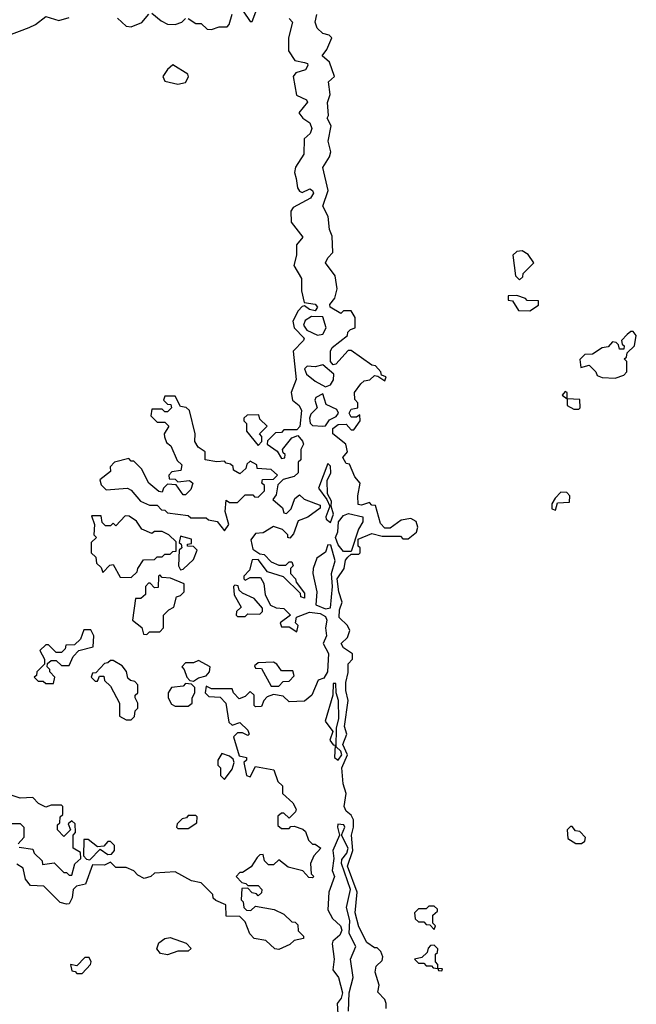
# Model space of a CAD drawing. Extents: x 2769579 to 2883812, y 684207 to 828660.
# Tile 484 of 505: x 2837644 to 2840027, y 813361 to 817165. Entities that reach past the tile are written whole.
import ezdxf

# ---------------------------------------------------------------- set-up
doc = ezdxf.new("R2010")
doc.units = 0

msp = doc.modelspace()

# ---------------------------------------------------------------- linework, layer by layer
at = {"layer": '0CON02XD'}
for points in [[(2837595, 817102.5), (2837680, 817135), (2837705, 817146.2), (2837745, 817177.5), (2837795, 817161.2), (2837835, 817173.8)], [(2838021.3, 817171.3), (2838055, 817140), (2838075, 817136.7), (2838115.8, 817154.2), (2838143.4, 817186.6)], [(2838155, 817190), (2838190, 817160), (2838215, 817148), (2838245, 817146.7), (2838270, 817155), (2838285, 817170)], [(2838295, 817170), (2838325, 817150), (2838345, 817150), (2838368.3, 817128.3), (2838385, 817127.5), (2838415, 817137.5), (2838445, 817137.5), (2838453.6, 817146.4), (2838464.3, 817185.7)], [(2838507.4, 817197.4), (2838535, 817157.5), (2838541.7, 817158.3), (2838556.2, 817195)], [(2839060, 813345), (2839060, 813365), (2839055, 813380), (2839028.3, 813408.3), (2839032.5, 813435), (2839017.5, 813485), (2839021.7, 813508.3), (2839045, 813530), (2839047.5, 813545), (2839040, 813565), (2839025, 813580), (2839015, 813580), (2838985, 813600), (2838955, 813660), (2838940, 813715), (2838947.5, 813795), (2838910.5, 813895), (2838931.5, 813955), (2838926, 814015), (2838934.2, 814045), (2838933.9, 814073.9), (2838925, 814092.5), (2838905, 814107.5), (2838898, 814125), (2838906, 814175), (2838893.6, 814213.6), (2838888.9, 814275), (2838910, 814325), (2838893.1, 814365), (2838908, 814405), (2838899.2, 814435), (2838913.3, 814535), (2838903.9, 814573.9), (2838904, 814605), (2838913.6, 814643.6), (2838913.6, 814676.4), (2838930, 814695), (2838930, 814715), (2838895, 814738.8), (2838886.2, 814755), (2838911.2, 814778.8), (2838920, 814805), (2838910, 814825), (2838878, 814855), (2838879.2, 814885), (2838890, 814915), (2838876.7, 814955), (2838870, 815005), (2838897.5, 815045), (2838903, 815077), (2838911.7, 815088.3), (2838925, 815100), (2838955, 815100), (2838960, 815105), (2838960, 815125), (2838951.7, 815131.7), (2838951.7, 815158.3), (2839005, 815180), (2839045, 815170), (2839115, 815170), (2839125, 815160), (2839145, 815160), (2839177.5, 815185), (2839182.5, 815205), (2839176.4, 815226.4), (2839155, 815237.5), (2839118.3, 815231.7), (2839075, 815200), (2839055, 815200), (2839038.3, 815218.3), (2839018.3, 815288.3), (2839005, 815290), (2838995, 815300), (2838965, 815290), (2838951.7, 815291.7), (2838950, 815325), (2838960, 815375), (2838939.3, 815399.3), (2838918.3, 815448.3), (2838905, 815450), (2838893, 815473), (2838910, 815495), (2838903.8, 815525), (2838854.4, 815565), (2838854.5, 815585.5), (2838875, 815601.2), (2838905, 815602.5), (2838925, 815580), (2838935, 815580), (2838960, 815615), (2838958.3, 815638.3), (2838945, 815630), (2838925, 815630), (2838917.5, 815645), (2838925, 815660), (2838950, 815665), (2838950, 815685), (2838938.3, 815698.3), (2838937.5, 815725), (2838961.7, 815758.3), (2838975, 815770), (2838997, 815773), (2839015, 815790), (2839028.3, 815788.3), (2839055, 815770), (2839060, 815785), (2839041.7, 815791.7), (2839040, 815805), (2839018.3, 815828.3), (2839005, 815830), (2838925, 815886.7), (2838913.6, 815886.4), (2838865, 815833.8), (2838855, 815832), (2838844.5, 815844.5), (2838844.4, 815885), (2838851.8, 815898.2), (2838910, 815945), (2838911.7, 815958.3), (2838921.7, 815968.3), (2838940, 815975), (2838940, 816015), (2838925, 816040), (2838895, 816040), (2838885, 816030), (2838843.8, 816055), (2838842, 816065), (2838861.2, 816088.8), (2838871.2, 816125), (2838863.3, 816175), (2838825.8, 816225), (2838834.2, 816245), (2838854.3, 816265.7), (2838851.2, 816328.8), (2838841.2, 816355), (2838836.2, 816405), (2838815.8, 816445), (2838836.2, 816505), (2838815.7, 816594.3), (2838841.2, 816635), (2838846.7, 816655), (2838836.2, 816695), (2838847.5, 816755), (2838832.5, 816785), (2838837.5, 816795), (2838833.8, 816845), (2838843.6, 816876.4), (2838837.5, 816925), (2838860, 816945), (2838840.8, 817000.8), (2838813.3, 817025), (2838830.7, 817049.3), (2838850, 817095), (2838840, 817105), (2838815, 817111.2), (2838792.8, 817132.8), (2838785.6, 817155), (2838792, 817185)], [(2838685, 817170), (2838697.5, 817155), (2838682.5, 817095), (2838682.5, 817045), (2838707, 817007), (2838745, 817000), (2838755.6, 816995.6), (2838757.3, 816987.3), (2838748.9, 816971.1), (2838710.3, 816959.7), (2838701.2, 816945), (2838713.9, 816873.9), (2838752.5, 816855), (2838755.9, 816845.9), (2838722.5, 816805), (2838737.5, 816785), (2838765, 816766.7), (2838772.9, 816745), (2838765.8, 816725), (2838743.3, 816705), (2838741.2, 816645), (2838710, 816595), (2838706.2, 816575), (2838712, 816552), (2838716.7, 816515), (2838725, 816502.5), (2838735, 816497.5), (2838765, 816512), (2838775.5, 816505.5), (2838778.6, 816495), (2838768, 816475), (2838701.2, 816438.8), (2838691.2, 816425), (2838693, 816383), (2838737.5, 816325), (2838713.3, 816295), (2838713.8, 816255), (2838703.8, 816215), (2838732.5, 816165), (2838733, 816117), (2838743, 816073), (2838785, 816065.6), (2838794, 816055), (2838785, 816040.6), (2838763.3, 816045), (2838745, 816060), (2838735, 816057.5), (2838719.3, 816040.7), (2838699.3, 816000.7), (2838704.2, 815974.2), (2838742.5, 815935), (2838740, 815925), (2838700, 815885), (2838712.5, 815775), (2838692.5, 815725), (2838697.5, 815695), (2838723.9, 815673.9), (2838733.3, 815655), (2838727, 815593), (2838715, 815580), (2838665, 815580), (2838655, 815570), (2838631.7, 815568.3), (2838601.7, 815538.3), (2838600, 815525), (2838638.3, 815498.3), (2838655, 815470), (2838668.3, 815471.7), (2838670, 815485), (2838661.7, 815491.7), (2838660, 815505), (2838695, 815550), (2838718.3, 815558.3), (2838737, 815537), (2838740, 815525), (2838730, 815505), (2838730, 815465), (2838720, 815455), (2838720, 815415), (2838705, 815400), (2838661.7, 815388.3), (2838641.7, 815368.3), (2838635, 815330), (2838621.7, 815311.7), (2838659.3, 815279.3), (2838665, 815260), (2838675, 815257.5), (2838692.5, 815275), (2838707.5, 815315), (2838725, 815330), (2838743, 815313), (2838786.4, 815296.4), (2838805, 815290), (2838805, 815277.5), (2838756.7, 815243.3), (2838720.5, 815229.5), (2838701.7, 815178.3), (2838688.3, 815161.7), (2838680, 815165), (2838680, 815175), (2838660, 815195), (2838625, 815207.5), (2838585, 815182.5), (2838555, 815180), (2838537.5, 815155), (2838545, 815120), (2838571.7, 815101.7), (2838588.3, 815098.3), (2838615, 815070), (2838645, 815057.5), (2838671.7, 815058.3), (2838685, 815070), (2838695, 815070), (2838700, 815055), (2838690, 815045), (2838690, 815025), (2838710, 815005), (2838711.7, 814991.7), (2838745, 814950), (2838745, 814930), (2838730, 814935), (2838728.3, 814948.3), (2838663, 815013), (2838601.7, 815031.7), (2838565, 815080), (2838541.7, 815078.3), (2838531.7, 815038.3), (2838510, 815015), (2838510, 815005), (2838515, 815000), (2838535, 815010), (2838575, 815010), (2838587, 814987), (2838593, 814943), (2838613.6, 814903.6), (2838635, 814892.5), (2838665, 814890), (2838690, 814865), (2838650, 814835), (2838655, 814820), (2838685, 814820), (2838715, 814800), (2838720, 814825), (2838710, 814835), (2838713, 814857), (2838764, 814876), (2838805, 814871.1), (2838825, 814860), (2838831.1, 814845), (2838825.7, 814815), (2838828.9, 814785), (2838816.2, 814755), (2838837, 814717), (2838833.1, 814645), (2838818.6, 814621.4), (2838797, 814613), (2838772.5, 814555), (2838745, 814532.5), (2838685, 814530), (2838661.7, 814551.7), (2838625, 814557.5), (2838600.7, 814549.3), (2838587.5, 814535), (2838578.3, 814511.7), (2838555, 814510), (2838550, 814515), (2838550, 814555), (2838535, 814570), (2838515, 814550), (2838491.7, 814541.7), (2838470, 814565), (2838465, 814580), (2838385, 814580), (2838365, 814590), (2838360, 814565), (2838375, 814550), (2838418.3, 814548.3), (2838440, 814525), (2838451.7, 814451.7), (2838465, 814440), (2838495, 814450), (2838525, 814420), (2838530, 814405), (2838525, 814400), (2838505, 814410), (2838485, 814410), (2838470, 814395), (2838491.7, 814321.7), (2838520, 814315), (2838520, 814305), (2838510, 814295), (2838520, 814245), (2838535, 814240), (2838555, 814280), (2838626.4, 814266.4), (2838641.7, 814221.7), (2838660, 814205), (2838660, 814175), (2838699.3, 814139.3), (2838712.5, 814115), (2838710, 814105), (2838685, 814080), (2838665, 814100), (2838655, 814100), (2838641.7, 814088.3), (2838641.7, 814051.7), (2838655, 814040), (2838685, 814040), (2838691.7, 814048.3), (2838705, 814050), (2838738.3, 814038.3), (2838748.3, 814028.3), (2838760, 813995), (2838775, 813980), (2838785, 813980), (2838807.5, 813965), (2838780, 813935), (2838767.5, 813905), (2838770, 813865), (2838780, 813855), (2838775, 813850), (2838761.7, 813851.7), (2838737.5, 813877.5), (2838681.2, 813891.2), (2838645, 813920), (2838625, 813900), (2838605, 813900), (2838590, 813915), (2838585, 813940), (2838571.7, 813938.3), (2838561.7, 813928.3), (2838538.3, 813891.7), (2838505, 813870), (2838495, 813870), (2838480, 813855), (2838501.7, 813831.7), (2838518.3, 813828.3), (2838525, 813820), (2838565, 813820), (2838580, 813805), (2838578.3, 813791.7), (2838565, 813780), (2838558.3, 813788.3), (2838541.7, 813791.7), (2838525, 813810), (2838501.7, 813808.3), (2838500, 813765), (2838507, 813757), (2838510, 813735), (2838520, 813725), (2838537, 813723), (2838555, 813740), (2838627, 813727), (2838665, 813710), (2838695, 813680), (2838708.3, 813678.3), (2838718.3, 813668.3), (2838720, 813645), (2838740, 813625), (2838740, 813615), (2838705, 813607.5), (2838688.3, 813591.7), (2838645, 813572.5)], [(2838255, 816916.2), (2838285, 816922.5), (2838296.4, 816943.6), (2838293.3, 816955), (2838235, 816990), (2838215, 816972.5), (2838197.5, 816945), (2838205, 816927.5), (2838255, 816916.2)], [(2839575, 816160), (2839588.3, 816171.7), (2839590, 816185), (2839630, 816225), (2839608.3, 816258.3), (2839585, 816272.5), (2839565, 816270), (2839550, 816255), (2839560, 816175), (2839575, 816160)], [(2839615, 816040), (2839648.3, 816061.7), (2839648.3, 816078.3), (2839605, 816080), (2839598.3, 816088.3), (2839565, 816100), (2839531.7, 816098.3), (2839531.7, 816081.7), (2839548.3, 816078.3), (2839571.7, 816041.7), (2839615, 816040)], [(2838795, 815945.7), (2838815, 815950), (2838827.5, 815975), (2838815, 816016.7), (2838771.1, 816018.9), (2838747, 816003), (2838740, 815985), (2838754, 815965), (2838795, 815945.7)], [(2839945, 815780), (2839978.3, 815791.7), (2839990, 815805), (2839990, 815845), (2839980, 815855), (2839988.3, 815861.7), (2839991.7, 815878.3), (2840020, 815905), (2840026.7, 815945), (2840015, 815960), (2840005, 815960), (2839990.7, 815949.3), (2839970, 815925), (2839971.7, 815911.7), (2839980, 815905), (2839978.3, 815891.7), (2839961.7, 815891.7), (2839958.3, 815908.3), (2839948.3, 815918.3), (2839935, 815920), (2839918.3, 815901.7), (2839895, 815897.5), (2839857, 815873), (2839828.3, 815871.7), (2839808.3, 815851.7), (2839811.7, 815821.7), (2839845, 815830), (2839870, 815805), (2839875, 815790), (2839895, 815782.5), (2839945, 815780)], [(2838825, 815746.7), (2838845, 815753.8), (2838857, 815773), (2838857.5, 815795), (2838815, 815832), (2838785, 815824.5), (2838755, 815825.8), (2838744.3, 815815.7), (2838752, 815795), (2838785, 815768.6), (2838825, 815746.7)], [(2838435, 815190), (2838452.5, 815215), (2838437.5, 815265), (2838441.7, 815308.3), (2838455, 815300), (2838485, 815300), (2838515, 815330), (2838545, 815330), (2838551.7, 815321.7), (2838565, 815320), (2838590, 815345), (2838590, 815365), (2838580, 815375), (2838581.7, 815388.3), (2838625, 815390), (2838640, 815405), (2838615, 815427.5), (2838561.7, 815431.7), (2838560, 815445), (2838535, 815460), (2838521.7, 815448.3), (2838518.3, 815431.7), (2838495, 815410), (2838470, 815425), (2838468.3, 815438.3), (2838458.3, 815448.3), (2838441.7, 815451.7), (2838435, 815460), (2838405, 815457.5), (2838360, 815465), (2838360, 815495), (2838333.6, 815513.6), (2838320, 815535), (2838322.5, 815565), (2838300, 815655), (2838287, 815667), (2838265, 815670), (2838245, 815710), (2838205, 815710), (2838200, 815695), (2838215, 815680), (2838228.3, 815678.3), (2838230, 815665), (2838215, 815650), (2838205, 815650), (2838195, 815660), (2838155, 815660), (2838150, 815635), (2838175, 815610), (2838205, 815610), (2838220, 815595), (2838202.5, 815565), (2838203, 815553), (2838211.7, 815531.7), (2838228.3, 815518.3), (2838251.7, 815461.7), (2838270, 815445), (2838266.4, 815423.6), (2838231.7, 815418.3), (2838220, 815405), (2838221.7, 815391.7), (2838245, 815390), (2838255, 815380), (2838300, 815385), (2838312.5, 815375), (2838305, 815350), (2838285, 815330), (2838275, 815330), (2838248.3, 815368.3), (2838215, 815370), (2838200, 815355), (2838195, 815340), (2838181.7, 815341.7), (2838142.5, 815375), (2838115, 815430), (2838085, 815460), (2838075, 815460), (2838065, 815470), (2838010, 815455), (2837993, 815437), (2837995, 815420), (2837953, 815387), (2837958.3, 815368.3), (2837978.3, 815348.3), (2838060, 815355), (2838075, 815347.5), (2838110, 815305), (2838145, 815290), (2838175, 815290), (2838191.7, 815271.7), (2838205, 815270), (2838215, 815260), (2838295, 815250), (2838305, 815240), (2838365, 815240), (2838373, 815233), (2838407, 815227), (2838435, 815190)], [(2838815, 815594.3), (2838825, 815596.2), (2838841.5, 815618.5), (2838867.4, 815632.6), (2838875.8, 815645), (2838868.9, 815658.9), (2838828.3, 815678.3), (2838815, 815720), (2838788.8, 815705), (2838783.8, 815695), (2838793.3, 815665), (2838768.9, 815641.1), (2838763.1, 815625), (2838766.7, 815606.7), (2838775, 815597.5), (2838815, 815594.3)], [(2839805, 815660), (2839810, 815665), (2839808.3, 815698.3), (2839760, 815700), (2839760, 815725), (2839751.7, 815728.3), (2839740, 815715), (2839760, 815700), (2839760, 815675), (2839785, 815660), (2839805, 815660)], [(2838565, 815520), (2838580, 815535), (2838580, 815555), (2838570, 815565), (2838600, 815595), (2838571.7, 815621.7), (2838568.3, 815638.3), (2838523, 815637), (2838510, 815625), (2838510, 815615), (2838520, 815605), (2838520, 815575), (2838565, 815520)], [(2838845, 815222.5), (2838856, 815255), (2838847.5, 815285), (2838848.8, 815305), (2838833.6, 815333.6), (2838832.5, 815385), (2838846.2, 815415), (2838845, 815440), (2838835, 815450), (2838798.8, 815355), (2838831.2, 815311.2), (2838842.5, 815285), (2838826.7, 815245), (2838827.5, 815235), (2838845, 815222.5)], [(2839715, 815270), (2839721.7, 815298.3), (2839768.3, 815301.7), (2839770, 815325), (2839758.3, 815338.3), (2839735, 815340), (2839713, 815317), (2839700, 815295), (2839700, 815275), (2839715, 815270)], [(2838075, 815010), (2838098.3, 815031.7), (2838100, 815045), (2838121.7, 815078.3), (2838165, 815080), (2838175, 815090), (2838195, 815090), (2838205, 815100), (2838225, 815100), (2838235, 815110), (2838248.3, 815111.7), (2838248.3, 815148.3), (2838220, 815175), (2838195, 815187.5), (2838165, 815187.5), (2838155, 815180), (2838116.4, 815196.4), (2838095, 815227.5), (2838067, 815247), (2838051.7, 815248.3), (2838015, 815210), (2838005, 815220), (2837995, 815210), (2837975, 815210), (2837963, 815223), (2837958.3, 815248.3), (2837921.7, 815248.3), (2837932.5, 815215), (2837930, 815175), (2837940, 815165), (2837920, 815145), (2837920, 815105), (2837938.3, 815088.3), (2837940, 815065), (2837958.3, 815048.3), (2837965, 815030), (2837991.7, 815058.3), (2838005, 815060), (2838031.7, 815011.7), (2838075, 815010)], [(2838925, 815110), (2838895, 815110), (2838875, 815136.7), (2838864.4, 815165), (2838873, 815187), (2838875.8, 815225), (2838895, 815250), (2838915, 815257.5), (2838970, 815245), (2838970, 815225), (2838953, 815197), (2838925, 815110)], [(2838265, 815040), (2838275, 815042.5), (2838315, 815080), (2838330, 815115), (2838315, 815130), (2838291.7, 815131.7), (2838291.7, 815138.3), (2838308.3, 815141.7), (2838308.3, 815158.3), (2838265, 815170), (2838260, 815145), (2838268.3, 815138.3), (2838270, 815125), (2838260, 815115), (2838257.5, 815055), (2838265, 815040)], [(2838825, 814889.2), (2838845, 814892.5), (2838853.1, 814975), (2838848.6, 815025), (2838862.5, 815075), (2838846, 815135), (2838835, 815136.7), (2838825, 815107.5), (2838792.5, 815085), (2838777.5, 815045), (2838776.7, 815025), (2838792, 814955), (2838788.8, 814905), (2838825, 814889.2)], [(2838135, 814790), (2838145, 814800), (2838185, 814800), (2838200, 814815), (2838200, 814865), (2838220, 814885), (2838240, 814895), (2838250, 814935), (2838265, 814940), (2838280, 814955), (2838280, 814985), (2838227, 815007), (2838195, 815010), (2838185, 815020), (2838180, 815015), (2838178.3, 814971.7), (2838165, 814970), (2838148.3, 814988.3), (2838141.7, 814988.3), (2838130, 814975), (2838130, 814945), (2838111.7, 814928.3), (2838091.7, 814928.3), (2838080, 814845), (2838116.4, 814816.4), (2838121.7, 814791.7), (2838135, 814790)], [(2838515, 814860), (2838525, 814870), (2838571.7, 814868.3), (2838581.7, 814878.3), (2838581.7, 814891.7), (2838549.3, 814929.3), (2838505, 814950), (2838491.7, 814961.7), (2838488.3, 814978.3), (2838475, 814980), (2838470, 814975), (2838473, 814943), (2838500, 814895), (2838481.7, 814878.3), (2838480, 814865), (2838485, 814860), (2838515, 814860)], [(2837775, 814600), (2837780, 814625), (2837760, 814645), (2837760, 814655), (2837750, 814665), (2837751.7, 814678.3), (2837765, 814690), (2837785, 814690), (2837805, 814670), (2837835, 814670), (2837850, 814705), (2837871.7, 814728.3), (2837928.3, 814741.7), (2837930, 814785), (2837918.3, 814808.3), (2837891.7, 814808.3), (2837878.3, 814771.7), (2837855, 814750), (2837821.7, 814748.3), (2837820, 814735), (2837805, 814720), (2837785, 814720), (2837755, 814750), (2837745, 814750), (2837721.7, 814728.3), (2837740, 814695), (2837740, 814675), (2837710, 814645), (2837708.3, 814631.7), (2837700, 814625), (2837715, 814610), (2837735, 814610), (2837745, 814600), (2837775, 814600)], [(2838075, 814460), (2838087, 814473), (2838090, 814495), (2838100, 814505), (2838100, 814525), (2838090, 814545), (2838090, 814555), (2838100, 814565), (2838100, 814595), (2838088.3, 814608.3), (2838071.7, 814611.7), (2838061.7, 814621.7), (2838057, 814647), (2838039.3, 814669.3), (2838005, 814690), (2837995, 814690), (2837985, 814680), (2837971.7, 814678.3), (2837938.3, 814641.7), (2837925, 814640), (2837920, 814625), (2837935, 814610), (2837945, 814610), (2837951.7, 814628.3), (2837968.3, 814628.3), (2837971.7, 814611.7), (2837995, 814590), (2838030, 814525), (2838030, 814475), (2838055, 814460), (2838075, 814460)], [(2838315, 814610), (2838335, 814622.5), (2838365, 814630), (2838377.5, 814645), (2838380, 814665), (2838335, 814690), (2838315, 814680), (2838285, 814680), (2838270, 814665), (2838280, 814655), (2838290, 814625), (2838301.7, 814611.7), (2838315, 814610)], [(2838645, 814590), (2838661.7, 814608.3), (2838685, 814610), (2838705, 814630), (2838699.3, 814649.3), (2838655, 814650), (2838637.5, 814675), (2838625, 814682.5), (2838565, 814680), (2838551.7, 814668.3), (2838555, 814660), (2838578.3, 814658.3), (2838615, 814590), (2838645, 814590)], [(2838295, 814512.5), (2838310, 814525), (2838310, 814545), (2838320, 814565), (2838320, 814585), (2838308.3, 814598.3), (2838285, 814600), (2838275, 814590), (2838230, 814585), (2838217.5, 814565), (2838217.5, 814545), (2838230.7, 814520.7), (2838245, 814513.3), (2838295, 814512.5)], [(2838875, 814304), (2838888.1, 814325), (2838885, 814338.8), (2838866.4, 814356.4), (2838868.3, 814428.3), (2838877.5, 814465), (2838875.8, 814535), (2838866.2, 814565), (2838865, 814600), (2838855, 814600), (2838853.8, 814555), (2838823.8, 814455), (2838853.3, 814415), (2838841.7, 814381.7), (2838855, 814363.8), (2838862.5, 814362.5), (2838860, 814315), (2838875, 814304)], [(2838435, 814230), (2838465, 814270), (2838472.5, 814295), (2838468.3, 814308.3), (2838455, 814320), (2838425, 814330), (2838410, 814305), (2838410, 814285), (2838420, 814275), (2838420, 814245), (2838435, 814230)], [(2837641.7, 813968.3), (2837695, 813960), (2837700, 813945), (2837730, 813915), (2837731.7, 813901.7), (2837777.5, 813907.5), (2837815, 813870), (2837825, 813870), (2837835, 813860), (2837845, 813860), (2837856.4, 813903.6), (2837880, 813925), (2837878.3, 813948.3), (2837850, 813965), (2837850, 814015), (2837860, 814025), (2837858.3, 814058.3), (2837845, 814070), (2837831.7, 814058.3), (2837840, 814035), (2837815, 814010), (2837790, 814035), (2837790, 814055), (2837798.3, 814061.7), (2837800, 814085), (2837810, 814095), (2837810, 814125), (2837805, 814130), (2837765, 814130), (2837745, 814122.5), (2837717, 814137), (2837695, 814160), (2837645, 814157.5), (2837615, 814167.5)], [(2837615, 814060), (2837645, 814060), (2837660, 814045), (2837660, 814005), (2837638.3, 813981.7)], [(2838295, 814040), (2838328.3, 814061.7), (2838330, 814085), (2838325, 814090), (2838295, 814090), (2838288.3, 814081.7), (2838271.7, 814078.3), (2838251.7, 814058.3), (2838250, 814045), (2838255, 814040), (2838295, 814040)], [(2838914.4, 813335), (2838916.9, 813405), (2838932.5, 813465), (2838922.5, 813535), (2838942.9, 813585), (2838917.5, 813635), (2838919.5, 813685), (2838907.1, 813735), (2838922.2, 813805), (2838887.1, 813905), (2838889.2, 813920.8), (2838907.8, 813945), (2838913.5, 813965), (2838887.5, 814015), (2838900, 814045), (2838896.7, 814055), (2838873, 814057), (2838872.5, 814045), (2838880, 814015), (2838853.8, 813955), (2838857.5, 813925), (2838851.7, 813878.3), (2838860, 813855), (2838838.8, 813795), (2838834.1, 813725.9), (2838852.1, 813692.1), (2838882.9, 813665), (2838888.3, 813648.3), (2838881.2, 813628.8), (2838854.4, 813605.6), (2838851.4, 813595), (2838859.2, 813535), (2838854, 813495), (2838875.8, 813465), (2838891.1, 813405), (2838885.8, 813385), (2838870, 813365), (2838872.9, 813325)], [(2839815, 813982.5), (2839828.3, 813991.7), (2839830, 814005), (2839808.3, 814028.3), (2839791.7, 814031.7), (2839778.3, 814048.3), (2839771.7, 814048.3), (2839760, 814035), (2839761.7, 814001.7), (2839793, 813983), (2839815, 813982.5)], [(2837915, 813920), (2837955, 813960), (2837985, 813940), (2837998.3, 813941.7), (2838010, 813955), (2838010, 813975), (2837995, 813990), (2837985, 813990), (2837968.3, 813971.7), (2837945, 813970), (2837908.3, 813998.3), (2837891.7, 813998.3), (2837890, 813935), (2837901.7, 813921.7), (2837915, 813920)], [(2838645, 813572.5), (2838630, 813575), (2838595, 813607.5), (2838550, 813615), (2838533, 813633), (2838515, 813680), (2838495, 813700), (2838441.7, 813701.7), (2838440, 813745), (2838401.7, 813761.7), (2838391.7, 813771.7), (2838390, 813785), (2838345, 813830), (2838308.3, 813838.3), (2838245, 813872.5), (2838165, 813867.5), (2838150, 813855), (2838125, 813847.5), (2838100.7, 813860.7), (2838085, 813877.5), (2838055, 813890), (2838015, 813890), (2837995, 813910), (2837971.7, 813898.3), (2837925, 813900), (2837897.5, 813825), (2837863, 813817), (2837850, 813805), (2837847, 813773), (2837835, 813750), (2837825, 813747.5), (2837800, 813755), (2837737, 813817), (2837685, 813820), (2837666.7, 813845), (2837656.7, 813886.7), (2837633, 813903)], [(2839245, 813650), (2839250, 813665), (2839240, 813675), (2839240, 813705), (2839258.3, 813721.7), (2839258.3, 813728.3), (2839245, 813740), (2839225, 813740), (2839215, 813730), (2839185, 813730), (2839170, 813715), (2839171.7, 813691.7), (2839185, 813680), (2839205, 813680), (2839215, 813670), (2839228.3, 813668.3), (2839245, 813650)], [(2838215, 813552), (2838187.3, 813557.3), (2838173.8, 813575), (2838181.2, 813598.8), (2838205, 813616), (2838225, 813618.8), (2838287.7, 813597.7), (2838307, 813577), (2838295, 813566.7), (2838255, 813566), (2838215, 813552)], [(2839275, 813490), (2839278.3, 813498.3), (2839260, 813500), (2839260, 813515), (2839250, 813525), (2839250, 813555), (2839258.3, 813561.7), (2839260, 813575), (2839245, 813590), (2839231.7, 813588.3), (2839221.7, 813578.3), (2839218.3, 813561.7), (2839198.3, 813541.7), (2839170, 813535), (2839185, 813520), (2839205, 813520), (2839215, 813510), (2839235, 813510), (2839241.7, 813501.7), (2839260, 813500), (2839261.7, 813491.7), (2839275, 813490)], [(2837885, 813480), (2837917.5, 813515), (2837920, 813525), (2837911.7, 813541.7), (2837895, 813542.5), (2837865, 813510), (2837840, 813515), (2837845, 813490), (2837858.3, 813488.3), (2837865, 813480), (2837885, 813480)]]:
    msp.add_lwpolyline(points, dxfattribs=at)

doc.saveas('drawing.dxf')
